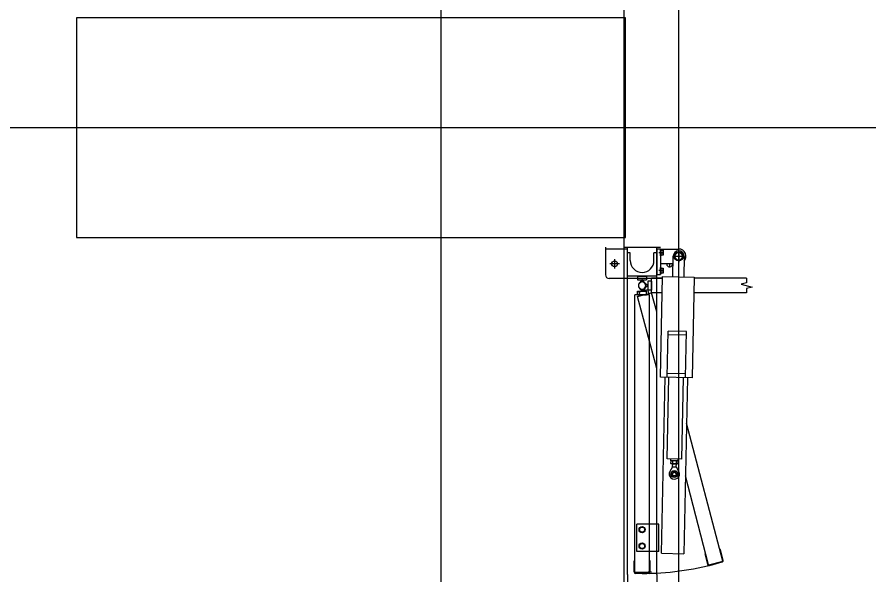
# Model space of a CAD drawing. Extents: x -264222 to -263592, y -1242345 to -1242048.
# Drawn here: x -263796.7 to -263794.373, y -1242183.104 to -1242181.58 of the extents above; entities that cross this region are included whole.
import ezdxf

# ---------------------------------------------------------------- set-up
doc = ezdxf.new("R2010")
doc.units = 0
doc.layers.add('HESCON_OSI_STAVBY_KFA', color=7, linetype='Continuous')
doc.layers.add('KFA_2D_SITUACIA_DSP', color=7, linetype='Continuous')

msp = doc.modelspace()

# ---------------------------------------------------------------- linework, layer by layer
at = {"layer": 'HESCON_OSI_STAVBY_KFA'}
for p, q in [((-263795.5428, -1242083.2372), (-263795.5428, -1242246.7072)), ((-263792.6528, -1242181.8822), (-263909.3428, -1242181.8822))]:
    msp.add_line(p, q, dxfattribs=at)
at = {"layer": 'KFA_2D_SITUACIA_DSP'}
for p, q in [((-263795.0428, -1242101.7691), (-263795.0428, -1242226.9954)), ((-263795.0378, -1242181.5823), (-263796.5378, -1242181.5823)), ((-263796.5378, -1242181.5823), (-263796.5378, -1242182.1823)), ((-263795.0378, -1242182.1823), (-263795.0378, -1242181.5823)), ((-263796.5378, -1242182.1823), (-263795.0378, -1242182.1823)), ((-263795.0927, -1242182.208), (-263795.0927, -1242182.284)), ((-263795.0427, -1242182.208), (-263794.9427, -1242182.208)), ((-263795.0327, -1242183.1025), (-263795.0327, -1242182.208)), ((-263794.9527, -1242183.1025), (-263794.9527, -1242182.208)), ((-263795.0327, -1242182.214), (-263795.0927, -1242182.214)), ((-263795.0252, -1242182.224), (-263795.0327, -1242182.224)), ((-263795.0252, -1242182.245), (-263795.0252, -1242182.224)), ((-263794.9602, -1242182.245), (-263794.9602, -1242182.224)), ((-263794.9527, -1242182.224), (-263794.9602, -1242182.224)), ((-263794.9527, -1242182.213), (-263794.9427, -1242182.213)), ((-263794.9527, -1242182.213), (-263794.9527, -1242182.283)), ((-263794.9329, -1242182.2235), (-263794.9472, -1242182.2235)), ((-263794.9427, -1242182.213), (-263794.9427, -1242182.283)), ((-263794.9427, -1242182.2135), (-263794.8927, -1242182.2135)), ((-263794.9427, -1242182.2319), (-263794.9427, -1242182.2151)), ((-263794.941, -1242182.2151), (-263794.9427, -1242182.2151)), ((-263794.941, -1242182.2319), (-263794.9427, -1242182.2319)), ((-263794.941, -1242182.2319), (-263794.941, -1242182.2151)), ((-263794.941, -1242182.2303), (-263794.941, -1242182.2167)), ((-263794.941, -1242182.2167), (-263794.9355, -1242182.2167)), ((-263794.941, -1242182.2235), (-263794.9364, -1242182.2235)), ((-263794.9355, -1242182.2303), (-263794.941, -1242182.2303)), ((-263794.9355, -1242182.2167), (-263794.9355, -1242182.2303)), ((-263794.8986, -1242182.2233), (-263794.9045, -1242182.2335)), ((-263794.8869, -1242182.2233), (-263794.8986, -1242182.2233)), ((-263794.8927, -1242182.2179), (-263794.8927, -1242182.2491)), ((-263794.881, -1242182.2335), (-263794.8869, -1242182.2233)), ((-263795.0547, -1242182.254), (-263795.0807, -1242182.254)), ((-263795.0677, -1242182.241), (-263795.0677, -1242182.267)), ((-263794.9427, -1242182.2535), (-263794.9081, -1242182.2535)), ((-263794.9082, -1242182.254), (-263794.9273, -1242182.254)), ((-263794.9177, -1242182.2535), (-263794.9177, -1242182.2636)), ((-263794.9089, -1242182.2892), (-263794.9077, -1242182.2332)), ((-263794.8771, -1242182.2335), (-263794.9083, -1242182.2335)), ((-263794.9045, -1242182.2335), (-263794.8986, -1242182.2437)), ((-263794.8986, -1242182.2437), (-263794.8869, -1242182.2437)), ((-263794.8869, -1242182.2437), (-263794.881, -1242182.2335)), ((-263794.8777, -1242182.2338), (-263794.8789, -1242182.2898)), ((-263794.9329, -1242182.2725), (-263794.9472, -1242182.2725)), ((-263794.9427, -1242182.2809), (-263794.9427, -1242182.2641)), ((-263794.941, -1242182.2641), (-263794.9427, -1242182.2641)), ((-263794.941, -1242182.2809), (-263794.941, -1242182.2641)), ((-263794.941, -1242182.2793), (-263794.941, -1242182.2657)), ((-263794.941, -1242182.2657), (-263794.9355, -1242182.2657)), ((-263794.941, -1242182.2725), (-263794.9364, -1242182.2725)), ((-263794.9355, -1242182.2657), (-263794.9355, -1242182.2793)), ((-263795.0327, -1242182.294), (-263795.0827, -1242182.294)), ((-263794.9527, -1242182.288), (-263795.0327, -1242182.288)), ((-263794.9527, -1242182.294), (-263795.0327, -1242182.294)), ((-263795.0052, -1242182.288), (-263794.9802, -1242182.288)), ((-263795.0052, -1242182.288), (-263795.0052, -1242182.298)), ((-263795.0052, -1242182.298), (-263794.9802, -1242182.298)), ((-263794.9937, -1242182.298), (-263795.0008, -1242182.3076)), ((-263794.9917, -1242182.298), (-263794.9937, -1242182.298)), ((-263794.9847, -1242182.3076), (-263794.9917, -1242182.298)), ((-263794.9802, -1242182.288), (-263794.9802, -1242182.298)), ((-263794.9772, -1242182.301), (-263794.9772, -1242182.326)), ((-263794.9672, -1242182.301), (-263794.9772, -1242182.301)), ((-263794.9672, -1242182.3335), (-263794.9672, -1242182.2935)), ((-263794.9374, -1242182.2935), (-263794.9672, -1242182.2935)), ((-263794.9672, -1242182.301), (-263794.9672, -1242182.326)), ((-263794.9527, -1242182.283), (-263794.9427, -1242182.283)), ((-263794.9375, -1242182.294), (-263794.9527, -1242182.294)), ((-263794.9428, -1242182.5636), (-263794.9373, -1242182.2886)), ((-263794.941, -1242182.2809), (-263794.9427, -1242182.2809)), ((-263794.9355, -1242182.2793), (-263794.941, -1242182.2793)), ((-263794.9373, -1242182.2886), (-263794.8504, -1242182.2904)), ((-263794.8504, -1242182.2904), (-263794.8558, -1242182.5653)), ((-263794.7071, -1242182.2935), (-263794.8504, -1242182.2935)), ((-263794.7071, -1242182.2935), (-263794.7071, -1242182.3055)), ((-263795.0008, -1242182.3194), (-263794.9937, -1242182.329)), ((-263794.9767, -1242182.3252), (-263795.0008, -1242182.3317)), ((-263794.9897, -1242182.3287), (-263794.999, -1242182.3213)), ((-263794.9917, -1242182.329), (-263794.9847, -1242182.3194)), ((-263794.9834, -1242182.3171), (-263794.9878, -1242182.3282)), ((-263794.9868, -1242182.3054), (-263794.9772, -1242182.3125)), ((-263794.9772, -1242182.3145), (-263794.9868, -1242182.3215)), ((-263794.9772, -1242182.3125), (-263794.9772, -1242182.3145)), ((-263794.9741, -1242182.3349), (-263794.9767, -1242182.3252)), ((-263794.7071, -1242182.3055), (-263794.7221, -1242182.3095)), ((-263794.7221, -1242182.3095), (-263794.6921, -1242182.3175)), ((-263794.6921, -1242182.3175), (-263794.7071, -1242182.3215)), ((-263794.7071, -1242182.3215), (-263794.7071, -1242182.3335)), ((-263795.0127, -1242183.0975), (-263795.0127, -1242182.339)), ((-263794.9727, -1242182.339), (-263795.0127, -1242182.339)), ((-263795.0055, -1242182.3433), (-263794.9668, -1242182.333)), ((-263794.9527, -1242182.5401), (-263795.0055, -1242182.3433)), ((-263795.0052, -1242182.339), (-263795.0052, -1242182.329)), ((-263795.0052, -1242182.329), (-263794.9802, -1242182.329)), ((-263795.0052, -1242182.339), (-263794.9802, -1242182.339)), ((-263794.9982, -1242182.3414), (-263795.0008, -1242182.3317)), ((-263794.9937, -1242182.329), (-263794.9917, -1242182.329)), ((-263794.9878, -1242182.3282), (-263794.9897, -1242182.3287)), ((-263794.9802, -1242182.339), (-263794.9802, -1242182.329)), ((-263794.9672, -1242182.326), (-263794.9772, -1242182.326)), ((-263794.9727, -1242183.0975), (-263794.9727, -1242182.339)), ((-263794.9382, -1242182.3335), (-263794.9672, -1242182.3335)), ((-263794.9527, -1242182.3855), (-263794.9668, -1242182.333)), ((-263794.7071, -1242182.3335), (-263794.8512, -1242182.3335)), ((-263794.9243, -1242182.5639), (-263794.9218, -1242182.4379)), ((-263794.8718, -1242182.4389), (-263794.9218, -1242182.4379)), ((-263794.8743, -1242182.5649), (-263794.8718, -1242182.4389)), ((-263794.872, -1242182.4489), (-263794.922, -1242182.4479)), ((-263794.8741, -1242182.5549), (-263794.9241, -1242182.5539)), ((-263794.8558, -1242182.5653), (-263794.9428, -1242182.5636)), ((-263794.9394, -1242183.0447), (-263794.9298, -1242182.5638)), ((-263794.9238, -1242182.7868), (-263794.9193, -1242182.564)), ((-263794.8838, -1242182.7876), (-263794.8793, -1242182.5648)), ((-263794.8688, -1242182.565), (-263794.8784, -1242183.046)), ((-263794.7725, -1242183.066), (-263794.8713, -1242182.6894)), ((-263794.8838, -1242182.7876), (-263794.9238, -1242182.7868)), ((-263794.9139, -1242182.792), (-263794.9138, -1242182.787)), ((-263794.8939, -1242182.7924), (-263794.8938, -1242182.7874)), ((-263794.9092, -1242182.8083), (-263794.9167, -1242182.8214)), ((-263794.8939, -1242182.7924), (-263794.9139, -1242182.792)), ((-263794.9138, -1242182.7993), (-263794.9137, -1242182.7928)), ((-263794.9125, -1242182.8001), (-263794.9138, -1242182.7993)), ((-263794.9124, -1242182.7921), (-263794.9137, -1242182.7928)), ((-263794.8955, -1242182.8004), (-263794.9125, -1242182.8001)), ((-263794.8954, -1242182.7924), (-263794.9124, -1242182.7921)), ((-263794.9092, -1242182.8083), (-263794.909, -1242182.8001)), ((-263794.9092, -1242182.8083), (-263794.8992, -1242182.8085)), ((-263794.9089, -1242182.7994), (-263794.9088, -1242182.7929)), ((-263794.8992, -1242182.8085), (-263794.899, -1242182.8003)), ((-263794.8992, -1242182.8085), (-263794.8922, -1242182.8219)), ((-263794.8991, -1242182.7996), (-263794.899, -1242182.7931)), ((-263794.8955, -1242182.8004), (-263794.8942, -1242182.7997)), ((-263794.8954, -1242182.7924), (-263794.8941, -1242182.7932)), ((-263794.8942, -1242182.7997), (-263794.8941, -1242182.7932)), ((-263794.8111, -1242183.0764), (-263794.8742, -1242182.8333)), ((-263795.0067, -1242183.04), (-263795.0067, -1242182.965)), ((-263794.9527, -1242182.965), (-263795.0067, -1242182.965)), ((-263794.9995, -1242182.9761), (-263794.9927, -1242182.9721)), ((-263794.9995, -1242182.9839), (-263794.9995, -1242182.9761)), ((-263794.9927, -1242182.9721), (-263794.9859, -1242182.9761)), ((-263794.9859, -1242182.9761), (-263794.9859, -1242182.9839)), ((-263794.9467, -1242182.965), (-263794.9527, -1242182.965)), ((-263794.9467, -1242183.04), (-263794.9467, -1242182.965)), ((-263794.9927, -1242182.9878), (-263794.9995, -1242182.9839)), ((-263794.9859, -1242182.9839), (-263794.9927, -1242182.9878)), ((-263794.9995, -1242183.0211), (-263794.9927, -1242183.0171)), ((-263794.9995, -1242183.0289), (-263794.9995, -1242183.0211)), ((-263794.9927, -1242183.0171), (-263794.9859, -1242183.0211)), ((-263794.9859, -1242183.0211), (-263794.9859, -1242183.0289)), ((-263794.9527, -1242183.04), (-263795.0067, -1242183.04)), ((-263794.9927, -1242183.0328), (-263794.9995, -1242183.0289)), ((-263794.9859, -1242183.0289), (-263794.9927, -1242183.0328)), ((-263794.9467, -1242183.04), (-263794.9527, -1242183.04)), ((-263794.9394, -1242183.0447), (-263794.8784, -1242183.046)), ((-263794.8194, -1242183.0455), (-263794.8213, -1242183.046)), ((-263794.8213, -1242183.046), (-263794.8136, -1242183.075)), ((-263794.7788, -1242183.0346), (-263794.7807, -1242183.0351)), ((-263794.771, -1242183.0636), (-263794.7788, -1242183.0346)), ((-263795.0147, -1242183.0955), (-263795.0147, -1242183.0655)), ((-263795.0127, -1242183.0655), (-263795.0147, -1242183.0655)), ((-263794.9707, -1242183.0655), (-263794.9727, -1242183.0655)), ((-263794.9707, -1242183.0955), (-263794.9707, -1242183.0655)), ((-263794.8111, -1242183.0764), (-263794.7725, -1242183.066)), ((-263794.8087, -1242183.0778), (-263794.7739, -1242183.0685)), ((-263794.9698, -1242183.0804), (-263794.9727, -1242183.0804)), ((-263795.0327, -1242183.1025), (-263795.0327, -1242183.997)), ((-263794.9727, -1242183.0975), (-263795.0127, -1242183.0975)), ((-263794.9747, -1242183.0995), (-263795.0107, -1242183.0995)), ((-263794.9757, -1242183.0957), (-263794.9667, -1242183.0957)), ((-263794.9527, -1242183.1025), (-263794.9527, -1242183.997))]:
    msp.add_line(p, q, dxfattribs=at)
msp.add_lwpolyline([(-263794.8928, -1242227.3822), (-263808.9678, -1242241.4572), (-263894.9678, -1242241.4572), (-263909.0428, -1242227.3822), (-263909.0428, -1242196.3327), (-263914.1428, -1242196.3327), (-263914.1428, -1242132.4327), (-263909.0428, -1242132.4327), (-263909.0428, -1242101.3822), (-263894.9678, -1242087.3072), (-263808.9678, -1242087.3072), (-263794.8928, -1242101.3822), (-263794.8928, -1242227.3822)], dxfattribs=at)
for centre, radius in [((-263794.8927, -1242182.2335), 0.0126), ((-263794.8927, -1242182.2335), 0.0102), ((-263795.0677, -1242182.254), 0.008), ((-263794.9046, -1242182.8284), 0.00952), ((-263794.9046, -1242182.8284), 0.00645), ((-263794.9046, -1242182.8284), 0.005), ((-263794.9927, -1242182.98), 0.0084), ((-263794.9927, -1242182.98), 0.0068), ((-263794.9927, -1242183.025), 0.0084), ((-263794.9927, -1242183.025), 0.0068)]:
    msp.add_circle(centre, radius, dxfattribs=at)
for centre, radius, start, end in [((-263794.9423, -1242182.2201), 0.0068, 330, 30), ((-263794.9423, -1242182.2269), 0.0068, 330, 30), ((-263794.8927, -1242182.2335), 0.015, 358.86, 178.86), ((-263794.8927, -1242182.2335), 0.02, 317.4504, 90), ((-263794.9927, -1242182.245), 0.0325, 180, 0), ((-263794.9177, -1242182.254), 0.008, 176.4167, 3.5833), ((-263794.9423, -1242182.2691), 0.0068, 330, 30), ((-263794.9423, -1242182.2759), 0.0068, 330, 30), ((-263795.0827, -1242182.284), 0.01, 180, 270), ((-263794.9927, -1242182.3135), 0.01, 323.6139, 216.3861), ((-263794.9927, -1242182.3135), 0.01, 53.6139, 306.3861), ((-263794.9927, -1242182.3135), 0.01, 338.6139, 231.3861), ((-263794.9927, -1242182.3135), 0.01, 143.6139, 36.3861), ((-263794.9113, -1242182.7958), 0.00432, 234.2666, 303.4534), ((-263794.9113, -1242182.7964), 0.00432, 54.2666, 123.4534), ((-263794.9037, -1242182.7841), 0.0161, 251.1601, 286.5599), ((-263794.9042, -1242182.8084), 0.0161, 71.1601, 106.5599), ((-263794.8991, -1242182.7996), 0.0001, 109.6732, 178.86), ((-263794.899, -1242182.7931), 0.0001, 178.86, 248.0468), ((-263794.8966, -1242182.796), 0.00432, 234.2666, 303.4534), ((-263794.8966, -1242182.7967), 0.00432, 54.2666, 123.4534), ((-263794.9046, -1242182.8284), 0.014, 150.1229, 27.5971), ((-263794.7749, -1242183.0646), 0.004, 285, 15), ((-263794.9927, -1242182.3135), 0.7862, 270, 285), ((-263794.8097, -1242183.0739), 0.004, 195, 285), ((-263795.0107, -1242183.0955), 0.004, 180, 270), ((-263794.9747, -1242183.0955), 0.004, 270, 0)]:
    msp.add_arc(centre, radius, start, end, dxfattribs=at)

doc.saveas('drawing.dxf')
